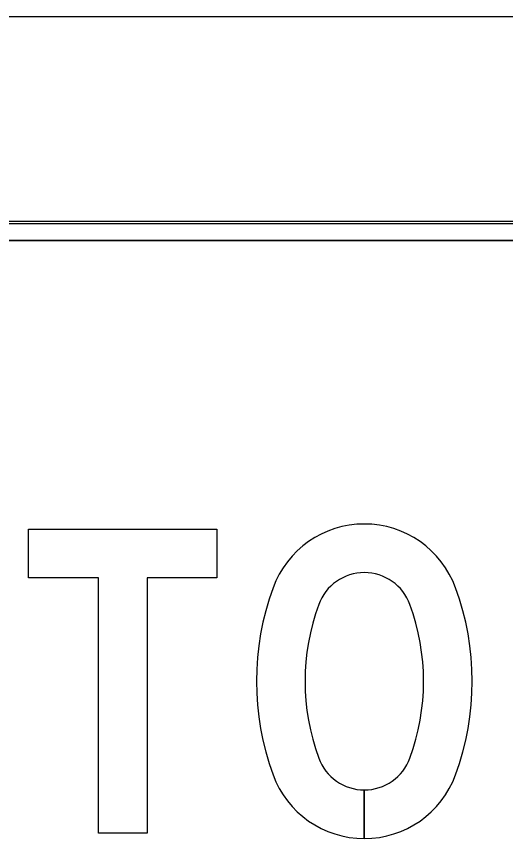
# Model space of a CAD drawing. Extents: x 0 to 770, y 0 to 495.
# Drawn here: x 684.63 to 700.36, y 289.72 to 316.14 of the extents above; entities that cross this region are included whole.
import ezdxf

# ---------------------------------------------------------------- set-up
doc = ezdxf.new("R2010")
doc.units = 0
for name, color, linetype in [('GSBWFill', 7, 'Continuous'), ('GSColorFill', 7, 'Continuous'), ('GSDims', 7, 'Continuous'), ('GSOutline', 7, 'Continuous')]:
    doc.layers.add(name, color=color, linetype=linetype)

msp = doc.modelspace()

# ---------------------------------------------------------------- linework, layer by layer
at = {"layer": 'GSBWFill'}
for p, q in [((702.751, 309.549), (639.251, 309.549)), ((702.751, 309.549), (639.251, 309.549)), ((639.251, 308.938), (702.751, 308.938)), ((695.815, 289.717), (695.815, 291.28)), ((695.815, 291.28), (695.815, 289.717))]:
    msp.add_line(p, q, dxfattribs=at)
msp.add_lwpolyline([(691.077, 299.657), (691.077, 298.094), (688.83, 298.094), (688.83, 289.888), (687.267, 289.888), (687.267, 298.094), (685.02, 298.094), (685.02, 299.657)], close=True, dxfattribs=at)
for centre, radius, start, end in [((695.815, 296.702), 3.126, 20.0987, 159.9013), ((695.815, 296.702), 1.563, 20.0987, 159.9013), ((701.088, 294.773), 8.741, 159.9013, 200.0987), ((690.542, 294.773), 8.741, 339.9013, 20.0987), ((701.088, 294.773), 7.178, 159.9013, 200.0987), ((690.542, 294.773), 7.178, 339.9013, 20.0987), ((695.815, 292.843), 1.563, 200.0987, 270), ((695.815, 292.843), 1.563, 270.0179, 339.9013), ((695.815, 292.843), 3.126, 200.0987, 270), ((695.815, 292.843), 3.126, 270.009, 339.9013)]:
    msp.add_arc(centre, radius, start, end, dxfattribs=at)
at = {"layer": 'GSColorFill'}
for p, q in [((702.751, 309.549), (639.251, 309.549)), ((702.751, 309.549), (639.251, 309.549)), ((702.751, 309.549), (639.251, 309.549)), ((639.251, 309.488), (702.751, 309.488)), ((639.251, 308.938), (702.751, 308.938)), ((695.815, 289.717), (695.815, 291.28)), ((695.815, 291.28), (695.815, 289.717))]:
    msp.add_line(p, q, dxfattribs=at)
msp.add_lwpolyline([(691.077, 299.657), (691.077, 298.094), (688.83, 298.094), (688.83, 289.888), (687.267, 289.888), (687.267, 298.094), (685.02, 298.094), (685.02, 299.657)], close=True, dxfattribs=at)
for centre, radius, start, end in [((695.815, 296.702), 3.126, 20.0987, 159.9013), ((695.815, 296.702), 1.563, 20.0987, 159.9013), ((701.088, 294.773), 8.741, 159.9013, 200.0987), ((690.542, 294.773), 8.741, 339.9013, 20.0987), ((701.088, 294.773), 7.178, 159.9013, 200.0987), ((690.542, 294.773), 7.178, 339.9013, 20.0987), ((695.815, 292.843), 1.563, 200.0987, 270), ((695.815, 292.843), 1.563, 270.0179, 339.9013), ((695.815, 292.843), 3.126, 200.0987, 270), ((695.815, 292.843), 3.126, 270.009, 339.9013)]:
    msp.add_arc(centre, radius, start, end, dxfattribs=at)
at = {"layer": 'GSDims'}
msp.add_line((627.04, 316.143), (714.963, 316.143), dxfattribs=at)
at = {"layer": 'GSOutline'}
for p, q in [((702.751, 309.549), (639.251, 309.549)), ((702.751, 309.549), (639.251, 309.549)), ((702.751, 308.938), (639.251, 308.938))]:
    msp.add_line(p, q, dxfattribs=at)
msp.add_lwpolyline([(691.077, 299.657), (691.077, 298.094), (688.83, 298.094), (688.83, 289.888), (687.267, 289.888), (687.267, 298.094), (685.02, 298.094), (685.02, 299.657)], close=True, dxfattribs=at)
for centre, radius, start, end in [((695.815, 296.702), 3.126, 20.0987, 159.9013), ((695.815, 296.702), 1.563, 20.0987, 159.9013), ((701.088, 294.773), 8.741, 159.9013, 200.0987), ((690.542, 294.773), 8.741, 339.9013, 20.0987), ((701.088, 294.773), 7.178, 159.9013, 200.0987), ((690.542, 294.773), 7.178, 339.9013, 20.0987), ((695.815, 292.843), 1.563, 200.0987, 339.9013), ((695.815, 292.843), 3.126, 200.0987, 339.9013)]:
    msp.add_arc(centre, radius, start, end, dxfattribs=at)

doc.saveas('drawing.dxf')
